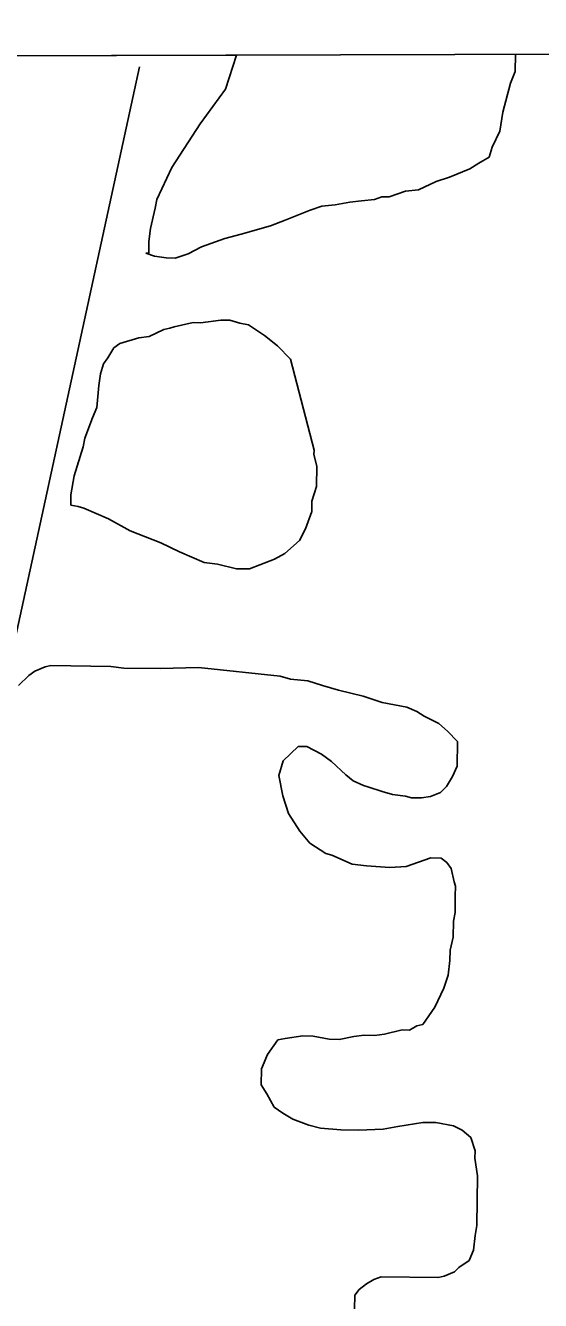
# Model space of a CAD drawing. Extents: x 3355677 to 3393573, y 612928 to 638357.
# Drawn here: x 3382679 to 3383066, y 635622 to 636579 of the extents above; entities that cross this region are included whole.
import ezdxf

# ---------------------------------------------------------------- set-up
doc = ezdxf.new("R2010")
doc.units = 0
for name, color, linetype in [('V-GRID-FRAM', 7, 'Continuous'), ('V-SITE-VEGE', 7, 'Continuous'), ('V-TOPO-SHOR', 7, 'Continuous')]:
    doc.layers.add(name, color=color, linetype=linetype)

msp = doc.modelspace()

# ---------------------------------------------------------------- linework, layer by layer
at = {"layer": 'V-GRID-FRAM'}
msp.add_lwpolyline([(3359767.89, 636495.86), (3391341.63, 636578.52), (3391397.17, 618394.77), (3359807.56, 618312.07), (3359767.89, 636495.86)], dxfattribs=at)
at = {"layer": 'V-SITE-VEGE'}
for p, q in [((3382177.78, 636554.53), (3382837.69, 636556.25)), ((3382837.69, 636556.25), (3382829.53, 636530.67)), ((3383046.81, 636544.04), (3383046.99, 636556.8)), ((3383046.99, 636556.8), (3383083.61, 636556.9)), ((3383043.39, 636535.31), (3383046.81, 636544.04)), ((3382829.53, 636530.67), (3382810.52, 636504.62)), ((3383037.6, 636513.47), (3383043.39, 636535.31)), ((3383035.21, 636499.25), (3383037.6, 636513.47)), ((3382810.52, 636504.62), (3382789.23, 636472.03)), ((3383029.56, 636487.27), (3383035.21, 636499.25)), ((3383019.52, 636475.35), (3383027.26, 636479.63)), ((3383027.26, 636479.63), (3383029.56, 636487.27)), ((3382789.23, 636472.03), (3382777.93, 636448.07)), ((3382997.44, 636464.7), (3383012.88, 636471.06)), ((3383012.88, 636471.06), (3383019.52, 636475.35)), ((3382974.28, 636455.16), (3382987.53, 636461.55)), ((3382987.53, 636461.55), (3382997.44, 636464.7)), ((3382941.29, 636447.95), (3382946.8, 636450.07)), ((3382946.8, 636450.07), (3382952.28, 636449.99)), ((3382952.28, 636449.99), (3382964.4, 636454.2)), ((3382964.4, 636454.2), (3382974.28, 636455.16)), ((3382776.74, 636441.51), (3382773.23, 636426.21)), ((3382777.93, 636448.07), (3382776.74, 636441.51)), ((3382892.93, 636439.86), (3382901.75, 636443.03)), ((3382901.75, 636443.03), (3382911.63, 636443.99)), ((3382911.63, 636443.99), (3382922.62, 636446.02)), ((3382922.62, 636446.02), (3382931.41, 636447)), ((3382931.41, 636447), (3382941.29, 636447.95)), ((3382863.17, 636428.23), (3382874.19, 636432.46)), ((3382874.19, 636432.46), (3382892.93, 636439.86)), ((3382773.23, 636426.21), (3382772, 636416.36)), ((3382829.04, 636418.84), (3382841.15, 636421.96)), ((3382841.15, 636421.96), (3382863.17, 636428.23)), ((3382772, 636416.36), (3382771.88, 636407.59)), ((3382801.47, 636407.17), (3382811.41, 636412.51)), ((3382811.41, 636412.51), (3382829.04, 636418.84)), ((3382771.88, 636407.59), (3382769.68, 636407.62)), ((3382769.68, 636407.62), (3382776.23, 636405.34)), ((3382776.23, 636405.34), (3382784.98, 636404.12)), ((3382784.98, 636404.12), (3382791.56, 636404.02)), ((3382791.56, 636404.02), (3382801.47, 636407.17)), ((3382805.13, 636355.59), (3382790.83, 636352.5)), ((3382810.61, 636355.51), (3382805.13, 636355.59)), ((3382825.98, 636357.49), (3382810.61, 636355.51)), ((3382832.56, 636357.39), (3382825.98, 636357.49)), ((3382840.21, 636355.09), (3382832.56, 636357.39)), ((3382846.77, 636353.9), (3382840.21, 636355.09)), ((3382858.71, 636346.06), (3382846.77, 636353.9)), ((3382772.09, 636345.09), (3382764.4, 636344.11)), ((3382783.12, 636350.42), (3382772.09, 636345.09)), ((3382787.53, 636351.45), (3382783.12, 636350.42)), ((3382790.83, 636352.5), (3382787.53, 636351.45)), ((3382868.47, 636338.25), (3382858.71, 636346.06)), ((3382745.65, 636336.7), (3382741.16, 636329.08)), ((3382750.08, 636339.92), (3382745.65, 636336.7)), ((3382764.4, 636344.11), (3382750.08, 636339.92)), ((3382878.2, 636328.24), (3382868.47, 636338.25)), ((3382741.16, 636329.08), (3382737.81, 636324.75)), ((3382895.87, 636260.02), (3382878.2, 636328.24)), ((3382735.51, 636317.1), (3382734.29, 636308.35)), ((3382737.81, 636324.75), (3382735.51, 636317.1)), ((3382734.29, 636308.35), (3382732.96, 636291.93)), ((3382732.96, 636291.93), (3382729.56, 636284.3)), ((3382729.56, 636284.3), (3382723.87, 636269.03)), ((3382723.87, 636269.03), (3382722.68, 636262.47)), ((3382722.68, 636262.47), (3382715.79, 636240.64)), ((3382895.82, 636256.73), (3382895.87, 636260.02)), ((3382897.89, 636247.93), (3382895.82, 636256.73)), ((3382715.79, 636240.64), (3382713.39, 636226.42)), ((3382897.68, 636232.58), (3382897.89, 636247.93)), ((3382894.23, 636221.66), (3382897.68, 636232.58)), ((3382713.39, 636226.42), (3382713.29, 636218.74)), ((3382894.12, 636213.99), (3382894.23, 636221.66)), ((3382713.29, 636218.74), (3382718.75, 636217.57)), ((3382718.75, 636217.57), (3382723.12, 636216.41)), ((3382723.12, 636216.41), (3382741.65, 636208.47)), ((3382889.55, 636200.9), (3382894.12, 636213.99)), ((3382741.65, 636208.47), (3382757.96, 636199.47)), ((3382885.04, 636192.19), (3382889.55, 636200.9)), ((3382757.96, 636199.47), (3382780.86, 636190.38)), ((3382873.94, 636182.48), (3382885.04, 636192.19)), ((3382780.86, 636190.38), (3382795.02, 636183.6)), ((3382795.02, 636183.6), (3382813.54, 636175.66)), ((3382866.21, 636178.21), (3382873.94, 636182.48)), ((3382813.54, 636175.66), (3382823.39, 636174.43)), ((3382823.39, 636174.43), (3382837.6, 636170.94)), ((3382847.46, 636170.8), (3382855.18, 636173.98)), ((3382855.18, 636173.98), (3382866.21, 636178.21)), ((3382837.6, 636170.94), (3382847.46, 636170.8)), ((3382694.02, 636097.32), (3382686.31, 636094.14)), ((3382698.43, 636098.35), (3382694.02, 636097.32)), ((3382743.37, 636097.71), (3382698.43, 636098.35)), ((3382753.22, 636096.48), (3382743.37, 636097.71)), ((3382780.62, 636096.09), (3382753.22, 636096.48)), ((3382809.14, 636096.79), (3382780.62, 636096.09)), ((3382870.45, 636090.44), (3382809.14, 636096.79)), ((3382681.87, 636090.91), (3382674.09, 636083.35)), ((3382686.31, 636094.14), (3382681.87, 636090.91)), ((3382878.09, 636088.14), (3382870.45, 636090.44)), ((3382891.23, 636086.85), (3382878.09, 636088.14)), ((3382902.14, 636083.41), (3382891.23, 636086.85)), ((3382914.15, 636079.95), (3382902.14, 636083.41)), ((3382932.73, 636075.3), (3382914.15, 636079.95)), ((3382946.91, 636070.72), (3382932.73, 636075.3)), ((3382965.5, 636067.16), (3382946.91, 636070.72)), ((3382973.13, 636063.77), (3382965.5, 636067.16)), ((3382978.56, 636060.4), (3382973.13, 636063.77)), ((3382989.45, 636054.76), (3382978.56, 636060.4)), ((3382995.95, 636049.19), (3382989.45, 636054.76)), ((3383003.51, 636041.41), (3382995.95, 636049.19)), ((3383003.25, 636022.77), (3383003.51, 636041.41)), ((3382872.83, 636026.81), (3382883.95, 636037.62)), ((3382883.95, 636037.62), (3382890.53, 636037.52)), ((3382890.53, 636037.52), (3382901.41, 636031.89)), ((3382901.41, 636031.89), (3382909.01, 636026.3)), ((3382869.39, 636015.9), (3382872.83, 636026.81)), ((3382909.01, 636026.3), (3382919.83, 636016.28)), ((3382999.85, 636015.15), (3383003.25, 636022.77)), ((3382872.46, 636000.5), (3382869.39, 636015.9)), ((3382919.83, 636016.28), (3382925.25, 636011.82)), ((3382925.25, 636011.82), (3382932.88, 636008.42)), ((3382995.36, 636007.54), (3382999.85, 636015.15)), ((3382876.66, 635987.29), (3382872.46, 636000.5)), ((3382932.88, 636008.42), (3382936.15, 636007.28)), ((3382936.15, 636007.28), (3382947.06, 636003.83)), ((3382947.06, 636003.83), (3382954.71, 636001.53)), ((3382954.71, 636001.53), (3382964.56, 636000.3)), ((3382964.56, 636000.3), (3382968.93, 635999.14)), ((3382976.6, 635999.03), (3382983.19, 636000.03)), ((3382983.19, 636000.03), (3382990.91, 636003.21)), ((3382990.91, 636003.21), (3382995.36, 636007.54)), ((3382968.93, 635999.14), (3382976.6, 635999.03)), ((3382885.24, 635974.01), (3382876.66, 635987.29)), ((3382892.79, 635965.13), (3382885.24, 635974.01)), ((3382904.74, 635957.29), (3382892.79, 635965.13)), ((3382909.11, 635956.13), (3382904.74, 635957.29)), ((3382924.37, 635949.34), (3382909.11, 635956.13)), ((3382983.64, 635953.98), (3382964.91, 635947.66)), ((3382991.31, 635953.87), (3382983.64, 635953.98)), ((3382995.65, 635950.52), (3382991.31, 635953.87)), ((3382935.31, 635948.08), (3382924.37, 635949.34)), ((3382952.83, 635946.74), (3382935.31, 635948.08)), ((3382964.91, 635947.66), (3382952.83, 635946.74)), ((3382998.87, 635946.09), (3382995.65, 635950.52)), ((3383000.93, 635936.19), (3382998.87, 635946.09)), ((3383001.98, 635932.89), (3383000.93, 635936.19)), ((3383001.7, 635913.16), (3383001.87, 635925.21)), ((3383001.87, 635925.21), (3383001.98, 635932.89)), ((3383000.34, 635894.54), (3383000.51, 635906.59)), ((3383000.51, 635906.59), (3383001.7, 635913.16)), ((3382998, 635884.7), (3383000.34, 635894.54)), ((3382996.65, 635866.08), (3382997.89, 635877.03)), ((3382997.89, 635877.03), (3382998, 635884.7)), ((3382993.22, 635856.26), (3382996.65, 635866.08)), ((3382986.44, 635842.11), (3382993.22, 635856.26)), ((3382977.48, 635829.08), (3382986.44, 635842.11)), ((3382967.56, 635824.83), (3382973.08, 635828.04)), ((3382973.08, 635828.04), (3382977.48, 635829.08)), ((3382868.78, 635817.46), (3382874.27, 635818.48)), ((3382874.27, 635818.48), (3382887.46, 635820.48)), ((3382887.46, 635820.48), (3382895.13, 635820.38)), ((3382895.13, 635820.38), (3382907.16, 635818.01)), ((3382914.83, 635817.9), (3382925.82, 635819.94)), ((3382925.82, 635819.94), (3382933.51, 635820.93)), ((3382933.51, 635820.93), (3382941.19, 635820.82)), ((3382941.19, 635820.82), (3382948.87, 635821.81)), ((3382948.87, 635821.81), (3382962.08, 635824.91)), ((3382962.08, 635824.91), (3382967.56, 635824.83)), ((3382860.95, 635806.6), (3382868.78, 635817.46)), ((3382907.16, 635818.01), (3382914.83, 635817.9)), ((3382856.41, 635795.71), (3382860.95, 635806.6)), ((3382856.24, 635783.65), (3382856.41, 635795.71)), ((3382860.53, 635777.01), (3382856.24, 635783.65)), ((3382865.87, 635767.07), (3382860.53, 635777.01)), ((3382872.39, 635762.59), (3382865.87, 635767.07)), ((3382880, 635758.09), (3382872.39, 635762.59)), ((3382891.99, 635753.54), (3382880, 635758.09)), ((3382900.73, 635751.22), (3382891.99, 635753.54)), ((3382916.06, 635749.91), (3382900.73, 635751.22)), ((3382958.86, 635752.59), (3382947.87, 635750.56)), ((3382977.54, 635755.62), (3382958.86, 635752.59)), ((3382987.4, 635755.48), (3382977.54, 635755.62)), ((3383000.53, 635753.1), (3382987.4, 635755.48)), ((3383007.06, 635749.72), (3383000.53, 635753.1)), ((3382929.21, 635749.72), (3382916.06, 635749.91)), ((3382947.87, 635750.56), (3382929.21, 635749.72)), ((3383013.56, 635744.14), (3383007.06, 635749.72)), ((3383016.71, 635734.23), (3383013.56, 635744.14)), ((3383016.63, 635728.75), (3383016.71, 635734.23)), ((3383018.63, 635715.57), (3383016.63, 635728.75)), ((3383018.11, 635678.3), (3383018.63, 635715.57)), ((3383016.9, 635670.64), (3383018.11, 635678.3)), ((3383015.65, 635659.69), (3383016.9, 635670.64)), ((3383012.25, 635652.07), (3383015.65, 635659.69)), ((3383001.17, 635643.45), (3383004.5, 635646.69)), ((3383004.5, 635646.69), (3383012.25, 635652.07)), ((3382935.26, 635634.52), (3382940.79, 635637.73)), ((3382940.79, 635637.73), (3382946.3, 635639.84)), ((3382946.3, 635639.84), (3382989.05, 635639.24)), ((3382989.05, 635639.24), (3382993.45, 635640.27)), ((3382993.45, 635640.27), (3383001.17, 635643.45)), ((3382926.37, 635625.87), (3382929.72, 635630.21)), ((3382929.72, 635630.21), (3382935.26, 635634.52)), ((3382926.07, 635605.04), (3382926.37, 635625.87))]:
    msp.add_line(p, q, dxfattribs=at)
at = {"layer": 'V-TOPO-SHOR'}
msp.add_lwpolyline([(3382598.02, 635594.62), (3382613.78, 635636.99), (3382634.82, 635684.67), (3382629.38, 635742.85), (3382618.67, 635790.44), (3382618.56, 635832.77), (3382623.73, 635880.4), (3382628.91, 635922.74), (3382764.83, 636547.41)], dxfattribs=at)

doc.saveas('drawing.dxf')
